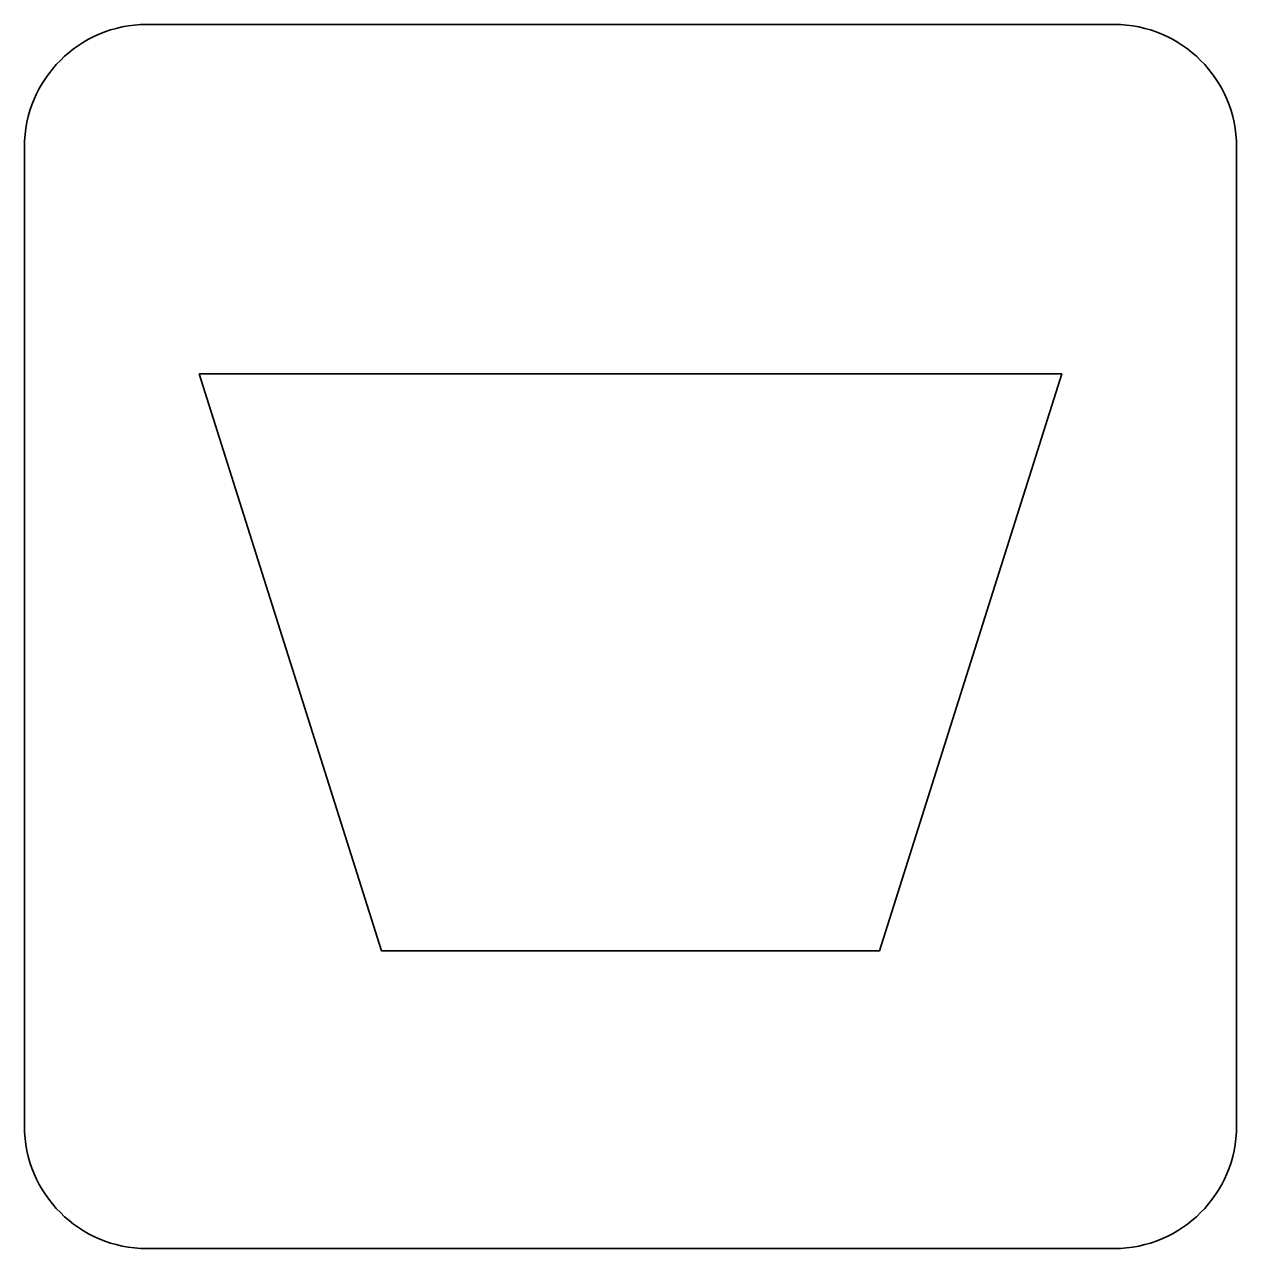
# Model space of a CAD drawing. Extents: x 160888 to 161385, y 386490 to 386908.
# Drawn here: x 161065.305 to 161066.295, y 386739.82 to 386740.82 of the extents above; entities that cross this region are included whole.
import ezdxf

# ---------------------------------------------------------------- set-up
doc = ezdxf.new("R2010")
doc.units = 0
doc.layers.add('IMGEO_Afvalbak', color=7, linetype='Continuous')

msp = doc.modelspace()

# ---------------------------------------------------------------- linework, layer by layer
at = {"layer": 'IMGEO_Afvalbak'}
for p, q in [((161065.40514, 386740.81951), (161066.19486, 386740.81951)), ((161066.19486, 386740.81951), (161065.40514, 386740.81951)), ((161065.30514, 386739.92049), (161065.30514, 386740.71951)), ((161065.30514, 386740.71951), (161065.30514, 386739.92049)), ((161066.29486, 386740.71951), (161066.29486, 386739.92049)), ((161066.29486, 386739.92049), (161066.29486, 386740.71951)), ((161066.19486, 386739.82049), (161065.40514, 386739.82049)), ((161065.40514, 386739.82049), (161066.19486, 386739.82049))]:
    msp.add_line(p, q, dxfattribs=at)
msp.add_lwpolyline([(161065.44782, 386740.53442), (161066.15218, 386740.53442), (161066.00338, 386740.06354), (161065.59662, 386740.06354), (161065.44782, 386740.53442)], dxfattribs=at)
for centre, start, end in [((161065.40514, 386740.71951), 90, 180), ((161065.40514, 386740.71951), 90, 180), ((161066.19486, 386740.71951), 0, 90), ((161066.19486, 386740.71951), 360, 90), ((161065.40514, 386739.92049), 180, 270), ((161065.40514, 386739.92049), 180, 270), ((161066.19486, 386739.92049), 270, 0), ((161066.19486, 386739.92049), 270, 0)]:
    msp.add_arc(centre, 0.1, start, end, dxfattribs=at)

doc.saveas('drawing.dxf')
